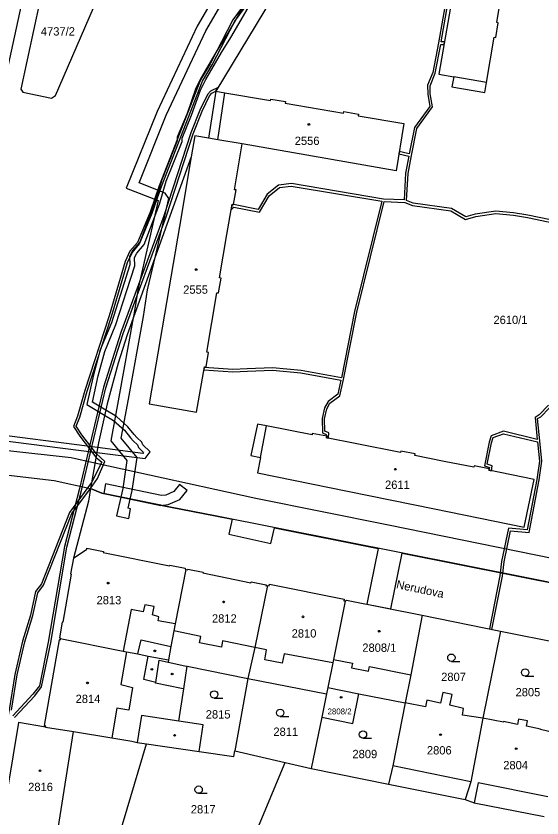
# Model space of a CAD drawing. Extents: x -756746 to -753363, y -1166406 to -1161727.
# Drawn here: x -755851.9 to -755744.5, y -1164987.5 to -1164823.5 of the extents above; entities that cross this region are included whole.
import ezdxf

# ---------------------------------------------------------------- set-up
doc = ezdxf.new("R2010")
doc.units = 0
for name, color, linetype in [('Hranice parcel', 7, 'Continuous'), ('Parcelní čísla', 7, 'Continuous'), ('Pop  PČ popisy', 7, 'Continuous'), ('Vnitřní kresba', 7, 'Continuous'), ('Věcná břemena k části', 7, 'Continuous'), ('Značky budov', 7, 'Continuous'), ('Značky kultur', 7, 'Continuous')]:
    doc.layers.add(name, color=color, linetype=linetype)

msp = doc.modelspace()

# ---------------------------------------------------------------- linework, layer by layer
at = {"layer": 'Hranice parcel'}
for p, q in [((-755786.78, -1164798.6), (-755811.11, -1164838.85)), ((-755811.11, -1164838.85), (-755812.59, -1164848.46)), ((-755768.95, -1164946.06), (-755752.98, -1164949.3)), ((-755752.98, -1164949.3), (-755756.53, -1164967.12)), ((-755752.98, -1164949.3), (-755737.19, -1164952.48)), ((-755817, -1164956.48), (-755804.55, -1164959)), ((-755804.55, -1164959), (-755807.24, -1164973.75)), ((-755804.55, -1164959), (-755788.48, -1164962.12)), ((-755788.21, -1164960.82), (-755788.48, -1164962.12)), ((-755788.21, -1164960.82), (-755781.92, -1164962.11)), ((-755788.48, -1164962.12), (-755789.45, -1164966.89)), ((-755781.92, -1164962.11), (-755772.4, -1164963.93)), ((-755789.45, -1164966.89), (-755791.6, -1164977.41)), ((-755831.04, -1164991.62), (-755825.3, -1164972.33)), ((-755825.3, -1164972.33), (-755814.5, -1164973.9)), ((-755807.24, -1164973.75), (-755796.95, -1164976.18)), ((-755804.39, -1164994.04), (-755796.95, -1164976.18)), ((-755796.95, -1164976.18), (-755791.6, -1164977.41)), ((-755791.6, -1164977.41), (-755775.81, -1164980.62)), ((-755775.81, -1164980.62), (-755760.15, -1164983.72))]:
    msp.add_line(p, q, dxfattribs=at)
for points in [[(-755854.42, -1164837.87), (-755841.84, -1164779.73), (-755842.15, -1164778.83)], [(-755750.86, -1164810), (-755751.18, -1164809.95), (-755749.6, -1164800.71), (-755759.3, -1164798.87), (-755762.37, -1164816.91), (-755765.52, -1164835.39), (-755762.51, -1164835.92), (-755762.87, -1164837.96), (-755756.16, -1164839.1), (-755755.83, -1164837.11), (-755754.24, -1164827.82), (-755753.92, -1164827.87), (-755753.41, -1164824.88), (-755753.72, -1164824.83), (-755752.71, -1164818.92), (-755751.7, -1164813), (-755751.38, -1164813.05), (-755750.86, -1164810)], [(-755844.47, -1164808.37), (-755850.96, -1164838.47), (-755850.52, -1164839.05), (-755844.7, -1164840.28), (-755843.86, -1164839.76), (-755836.08, -1164821.84), (-755835.96, -1164821.24), (-755844.47, -1164808.37)], [(-755811.11, -1164838.85), (-755809.25, -1164839.18), (-755799.95, -1164840.79), (-755799.9, -1164840.46), (-755796.86, -1164840.99), (-755796.92, -1164841.31), (-755785.04, -1164843.36), (-755784.99, -1164843.04), (-755781.96, -1164843.56), (-755782.01, -1164843.89), (-755772.72, -1164845.49), (-755774.27, -1164855.16), (-755805.71, -1164849.66)], [(-755812.59, -1164848.46), (-755815.42, -1164847.98), (-755816.16, -1164852.32)], [(-755805.71, -1164849.66), (-755810.71, -1164848.78), (-755812.59, -1164848.46)], [(-755816.16, -1164852.32), (-755818.56, -1164866.52), (-755821.59, -1164884.48), (-755824.7, -1164902.82), (-755815.03, -1164904.51), (-755813.45, -1164895.22), (-755813.12, -1164895.27), (-755812.62, -1164892.28), (-755812.94, -1164892.23), (-755811.91, -1164886.16), (-755810.88, -1164880.07), (-755810.55, -1164880.13), (-755810.04, -1164877.09), (-755810.36, -1164877.04), (-755808.86, -1164868.2), (-755807.8, -1164861.97), (-755807.48, -1164862.02), (-755806.97, -1164859.06), (-755807.3, -1164859.01), (-755805.71, -1164849.66)], [(-755816.16, -1164852.32), (-755829.24, -1164888.69), (-755831.05, -1164894.49), (-755833.32, -1164902.83), (-755835.09, -1164910.79), (-755836.7, -1164920.12)], [(-755766.42, -1164924.26), (-755748.09, -1164928), (-755746.08, -1164918.25), (-755755.34, -1164916.4), (-755755.27, -1164916.08), (-755758.32, -1164915.47), (-755758.38, -1164915.79), (-755764.46, -1164914.58), (-755770.45, -1164913.38), (-755770.39, -1164913.06), (-755773.33, -1164912.47), (-755773.4, -1164912.79), (-755782.3, -1164911.01), (-755788.53, -1164909.77), (-755788.46, -1164909.44), (-755791.4, -1164908.86), (-755791.46, -1164909.18), (-755800.74, -1164907.33), (-755802.58, -1164906.97), (-755803.96, -1164913.35), (-755802.01, -1164913.77), (-755802.63, -1164916.89), (-755784.22, -1164920.64), (-755766.42, -1164924.26)], [(-755836.7, -1164920.12), (-755837.15, -1164922.72), (-755840.22, -1164934.37)], [(-755679.58, -1164952.63), (-755684.76, -1164951), (-755739.09, -1164940.11), (-755747.24, -1164938.48), (-755811.22, -1164925.74), (-755820.37, -1164923.97), (-755834.4, -1164921.09), (-755836.7, -1164920.12)], [(-755840.22, -1164934.37), (-755837.47, -1164932.52), (-755837.44, -1164932.34), (-755834.06, -1164933.03), (-755834.12, -1164933.21), (-755820.58, -1164935.97), (-755820.53, -1164935.78), (-755817.37, -1164936.45), (-755817.41, -1164936.62), (-755817.22, -1164936.66)], [(-755840.22, -1164934.37), (-755840.78, -1164937.6), (-755840.64, -1164937.63), (-755842.35, -1164947.46), (-755842.5, -1164947.43), (-755843.06, -1164950.66), (-755842.91, -1164950.69), (-755842.9, -1164950.81)], [(-755817.22, -1164936.66), (-755819.41, -1164947.78), (-755819.68, -1164949.27), (-755820.33, -1164952.46), (-755820.79, -1164955.2)], [(-755817.22, -1164936.66), (-755816.9, -1164936.73), (-755816.84, -1164936.63), (-755813.72, -1164937.26), (-755813.77, -1164937.37), (-755803.96, -1164939.39), (-755803.91, -1164939.23), (-755800.86, -1164939.85), (-755800.89, -1164940.02), (-755800.54, -1164939.99)], [(-755800.54, -1164939.99), (-755803.11, -1164952.64), (-755804.55, -1164959)], [(-755800.54, -1164939.99), (-755800.23, -1164940.02), (-755800.17, -1164939.7), (-755784.89, -1164942.79), (-755784.99, -1164943.07), (-755784.69, -1164943.18)], [(-755784.69, -1164943.18), (-755787.04, -1164955.07), (-755787.18, -1164955.78), (-755788.21, -1164960.82)], [(-755784.69, -1164943.18), (-755784.64, -1164943.01), (-755784.46, -1164943.05), (-755784.42, -1164942.96), (-755768.95, -1164946.06)], [(-755768.95, -1164946.06), (-755771.3, -1164958.21), (-755772.4, -1164963.93)], [(-755842.9, -1164950.81), (-755842.95, -1164951.12), (-755843.1, -1164951.09), (-755846.16, -1164968.58), (-755845.97, -1164968.61), (-755845.91, -1164968.96)], [(-755842.9, -1164950.81), (-755830.04, -1164953.37), (-755829.38, -1164953.55), (-755827.03, -1164953.97), (-755824.94, -1164954.4), (-755820.79, -1164955.2)], [(-755820.79, -1164955.2), (-755820.86, -1164955.62), (-755817.42, -1164956.38), (-755817, -1164956.48)], [(-755814.5, -1164973.9), (-755813.71, -1164968.46), (-755818.66, -1164967.71), (-755817.68, -1164961.11), (-755817, -1164956.48)], [(-755789.45, -1164966.89), (-755783.14, -1164968.16), (-755781.92, -1164962.11)], [(-755756.53, -1164967.12), (-755760.71, -1164966.47), (-755760.49, -1164965.1), (-755763.32, -1164964.47), (-755762.82, -1164962.26), (-755764.74, -1164961.83), (-755765.23, -1164964.03), (-755768.02, -1164963.4), (-755768.29, -1164964.75), (-755772.4, -1164963.93)], [(-755772.4, -1164963.93), (-755774.93, -1164976.83), (-755775.81, -1164980.62)], [(-755756.53, -1164967.12), (-755759.02, -1164980.09), (-755760.15, -1164983.72)], [(-755740.73, -1164970.36), (-755744.8, -1164969.44), (-755744.78, -1164969.34), (-755747.63, -1164968.76), (-755747.4, -1164967.67), (-755749.26, -1164967.29), (-755749.48, -1164968.38), (-755752.34, -1164967.8), (-755752.35, -1164967.9), (-755756.53, -1164967.12)], [(-755845.91, -1164968.96), (-755851.4, -1164968.01), (-755854.68, -1164987.8)], [(-755845.91, -1164968.96), (-755840.22, -1164969.85), (-755832.36, -1164971.09), (-755828.29, -1164971.79), (-755827.16, -1164972.05), (-755825.3, -1164972.33)], [(-755814.5, -1164973.9), (-755807.46, -1164974.93), (-755807.24, -1164973.75)], [(-755760.15, -1164983.72), (-755758.35, -1164984.4), (-755744.05, -1164987.22)]]:
    msp.add_lwpolyline(points, dxfattribs=at)
at = {"layer": 'Vnitřní kresba'}
for p, q in [((-755755.83, -1164837.11), (-755762.51, -1164835.92)), ((-755810.71, -1164848.78), (-755809.25, -1164839.18)), ((-755802.01, -1164913.77), (-755800.74, -1164907.33)), ((-755825.65, -1164943.89), (-755825.93, -1164945.33)), ((-755823.68, -1164944.27), (-755825.65, -1164943.89)), ((-755824.02, -1164945.99), (-755823.68, -1164944.27)), ((-755828.42, -1164944.84), (-755830.04, -1164953.37)), ((-755825.93, -1164945.33), (-755828.42, -1164944.84)), ((-755822.75, -1164946.34), (-755824.02, -1164945.99)), ((-755822.9, -1164947.17), (-755822.75, -1164946.34)), ((-755819.41, -1164947.78), (-755822.9, -1164947.17)), ((-755814.17, -1164950.41), (-755819.68, -1164949.27)), ((-755827.03, -1164953.97), (-755826.38, -1164951.05)), ((-755826.38, -1164951.05), (-755820.33, -1164952.46)), ((-755814.42, -1164951.68), (-755814.17, -1164950.41)), ((-755809.98, -1164952.55), (-755814.42, -1164951.68)), ((-755809.73, -1164951.27), (-755809.98, -1164952.55)), ((-755803.11, -1164952.64), (-755809.73, -1164951.27)), ((-755800.74, -1164953.11), (-755803.11, -1164952.64)), ((-755829.38, -1164953.55), (-755830.51, -1164960.23)), ((-755801.11, -1164955.18), (-755800.74, -1164953.11)), ((-755797.12, -1164953.91), (-755797.59, -1164955.82)), ((-755787.18, -1164955.78), (-755797.12, -1164953.91)), ((-755825.8, -1164959.22), (-755824.94, -1164954.4)), ((-755823.39, -1164959.81), (-755822.71, -1164955.21)), ((-755822.71, -1164955.21), (-755820.86, -1164955.62)), ((-755797.59, -1164955.82), (-755801.11, -1164955.18)), ((-755787.04, -1164955.07), (-755783.17, -1164955.85)), ((-755783.17, -1164955.85), (-755783.4, -1164956.8)), ((-755783.4, -1164956.8), (-755779.89, -1164957.51)), ((-755779.89, -1164957.51), (-755779.69, -1164956.5)), ((-755779.69, -1164956.5), (-755771.3, -1164958.21)), ((-755823.39, -1164959.81), (-755825.8, -1164959.22)), ((-755830.51, -1164960.23), (-755828.12, -1164960.84)), ((-755828.12, -1164960.84), (-755828.86, -1164965.49)), ((-755823.41, -1164959.96), (-755823.39, -1164959.81)), ((-755818.14, -1164961.01), (-755823.41, -1164959.96)), ((-755817.68, -1164961.11), (-755818.14, -1164961.01)), ((-755831.34, -1164965.06), (-755832.36, -1164971.09)), ((-755828.86, -1164965.49), (-755831.34, -1164965.06)), ((-755826.31, -1164966.55), (-755827.16, -1164972.05)), ((-755818.66, -1164967.71), (-755826.31, -1164966.55)), ((-755843.33, -1164989.64), (-755840.22, -1164969.85)), ((-755759.02, -1164980.09), (-755774.93, -1164976.83)), ((-755757.5, -1164980.34), (-755758.35, -1164984.4)), ((-755743.28, -1164983.2), (-755757.5, -1164980.34))]:
    msp.add_line(p, q, dxfattribs=at)
at = {"layer": 'Věcná břemena k části'}
for points in [[(-755793.04, -1164788.07), (-755814.91, -1164825.57), (-755823.09, -1164842.99), (-755829.4, -1164858.7), (-755822.86, -1164861.22), (-755827.01, -1164879.13), (-755827.89, -1164884.63), (-755828, -1164885.24), (-755830.92, -1164901.46), (-755832.59, -1164910.37), (-755829.28, -1164914.39), (-755830.14, -1164920.13), (-755830.54, -1164921.88), (-755831.43, -1164925.72), (-755828.92, -1164926.24)], [(-755828.92, -1164926.24), (-755828.52, -1164924.28), (-755829.03, -1164924.18), (-755828.59, -1164922.28), (-755828.18, -1164920.51), (-755827.18, -1164913.81), (-755830.45, -1164909.83), (-755828.96, -1164901.82), (-755825.91, -1164884.97), (-755825.05, -1164879.51), (-755823.45, -1164872.58), (-755820.72, -1164860.8), (-755821.49, -1164859.69), (-755826.8, -1164857.58), (-755821.25, -1164843.79), (-755813.13, -1164826.51), (-755791.77, -1164789.86)], [(-755760.29, -1164798.62), (-755765.63, -1164828.99), (-755766.77, -1164835.06), (-755767.85, -1164837.65), (-755767.81, -1164839.47), (-755767.37, -1164841.97), (-755770.52, -1164846.29), (-755771.58, -1164851.67), (-755773.63, -1164851.18), (-755773.71, -1164851.68), (-755771.67, -1164852.16), (-755772.33, -1164855.65), (-755772.65, -1164861.11), (-755776.86, -1164860.92), (-755795.67, -1164857.77), (-755798.31, -1164858.05), (-755800.62, -1164859.91), (-755802.43, -1164863.06), (-755807.48, -1164862.02), (-755807.85, -1164862.29), (-755807.96, -1164862.92), (-755807.87, -1164863.01), (-755807.42, -1164862.56), (-755802.17, -1164863.62), (-755800.24, -1164860.25), (-755798.11, -1164858.53), (-755795.69, -1164858.27), (-755777.2, -1164861.37), (-755782.8, -1164883.94), (-755785.44, -1164897.49), (-755793.68, -1164895.98), (-755799.53, -1164895.41), (-755804.69, -1164895.62), (-755807.66, -1164895.79), (-755813.47, -1164895.37), (-755813.56, -1164895.86), (-755807.66, -1164896.29), (-755804.67, -1164896.12), (-755799.55, -1164895.91), (-755793.74, -1164896.48), (-755785.54, -1164897.98), (-755786.2, -1164900.86), (-755788.17, -1164902.34), (-755788.91, -1164903.65), (-755789.38, -1164905.83), (-755789.32, -1164908.75), (-755788.55, -1164909.07), (-755788.46, -1164909.44), (-755788.53, -1164909.77), (-755788.07, -1164909.86), (-755788.05, -1164908.75), (-755788.82, -1164908.41), (-755788.88, -1164905.87), (-755788.43, -1164903.83), (-755787.79, -1164902.68), (-755785.76, -1164901.14), (-755785, -1164897.83), (-755782.32, -1164884.04), (-755776.7, -1164861.43), (-755772.46, -1164861.62), (-755770.94, -1164862.24), (-755763.1, -1164863.36), (-755760.11, -1164865.13), (-755757.98, -1164864.47), (-755753.91, -1164863.87), (-755750.32, -1164864.22), (-755747.45, -1164864.72), (-755736.03, -1164867.06)], [(-755760.05, -1164864.59), (-755762.94, -1164862.88), (-755770.8, -1164861.76), (-755772.15, -1164861.21), (-755771.83, -1164855.71), (-755771.13, -1164852.02), (-755770.06, -1164846.49), (-755766.85, -1164842.09), (-755767.31, -1164839.43), (-755767.35, -1164837.75), (-755766.29, -1164835.2), (-755765.17, -1164829.28), (-755764.48, -1164829.28), (-755764.39, -1164828.78), (-755765.08, -1164828.78), (-755759.81, -1164798.74)], [(-755803.44, -1164817.95), (-755808.88, -1164827.35), (-755810.83, -1164830.44), (-755813.26, -1164834.69), (-755814.05, -1164835.99), (-755815.19, -1164838.23), (-755816.99, -1164843.4), (-755819.04, -1164848.27), (-755818.99, -1164849), (-755822.17, -1164856.96), (-755823.58, -1164861.65), (-755826.61, -1164869.71), (-755828.11, -1164871.42), (-755828.72, -1164872.69), (-755828.69, -1164874.41), (-755830.28, -1164879.36), (-755832.45, -1164886.23), (-755834.76, -1164891.76), (-755836.1, -1164896.86), (-755837.46, -1164902.94), (-755833.83, -1164905.13), (-755832.01, -1164906.23), (-755829.8, -1164908.17), (-755828.56, -1164909.77), (-755827.98, -1164910.37), (-755827.11, -1164911.22), (-755826.91, -1164911.74), (-755825.87, -1164912.75), (-755826.02, -1164912.94), (-755835.26, -1164911.76), (-755859.67, -1164908.63)], [(-755859.54, -1164909.66), (-755835.43, -1164912.74), (-755825.58, -1164914), (-755824.53, -1164912.65), (-755826.05, -1164911.18), (-755826.25, -1164910.66), (-755827.26, -1164909.67), (-755827.8, -1164909.11), (-755829.06, -1164907.49), (-755831.41, -1164905.42), (-755833.6, -1164904.1), (-755836.32, -1164902.46), (-755835.12, -1164897.1), (-755833.8, -1164892.08), (-755831.51, -1164886.57), (-755829.32, -1164879.66), (-755827.69, -1164874.55), (-755827.72, -1164872.91), (-755827.27, -1164871.98), (-755825.73, -1164870.23), (-755822.64, -1164861.97), (-755821.23, -1164857.28), (-755817.97, -1164849.16), (-755818.02, -1164848.44), (-755816.05, -1164843.76), (-755814.27, -1164838.63), (-755813.17, -1164836.47), (-755812.4, -1164835.19), (-755809.97, -1164830.96), (-755808.02, -1164827.87), (-755802.58, -1164818.47)], [(-755852.86, -1164965.48), (-755851.69, -1164958.26), (-755850.11, -1164951.49), (-755848.52, -1164946.13), (-755847.5, -1164941.44), (-755846.31, -1164939.87), (-755840.54, -1164925.25), (-755836.7, -1164920.12), (-755835.26, -1164918.05), (-755833.81, -1164914.59), (-755835.48, -1164913.04), (-755838.51, -1164909.16), (-755839.64, -1164907.37), (-755838.88, -1164905.51), (-755837.39, -1164900.22), (-755832.43, -1164884.95), (-755829.16, -1164873.87), (-755828.23, -1164871.89), (-755826.69, -1164870.08), (-755824.09, -1164863.8), (-755822.22, -1164858.37), (-755813.83, -1164836.78), (-755811.83, -1164833.49), (-755807.21, -1164824.53), (-755805.3, -1164821.94)], [(-755805.72, -1164821.66), (-755807.64, -1164824.27), (-755812.27, -1164833.25), (-755814.27, -1164836.56), (-755822.7, -1164858.21), (-755824.55, -1164863.62), (-755827.13, -1164869.82)], [(-755805.72, -1164821.66), (-755807.64, -1164824.27), (-755812.27, -1164833.25), (-755814.27, -1164836.56), (-755822.7, -1164858.21)], [(-755811.83, -1164833.49), (-755807.21, -1164824.53), (-755805.3, -1164821.94)], [(-755852.86, -1164965.48), (-755851.69, -1164958.26), (-755850.11, -1164951.49), (-755848.52, -1164946.13), (-755847.5, -1164941.44), (-755846.31, -1164939.87), (-755840.54, -1164925.25), (-755836.7, -1164920.12), (-755835.26, -1164918.05), (-755833.81, -1164914.59), (-755835.48, -1164913.04), (-755838.51, -1164909.16), (-755839.64, -1164907.37), (-755838.88, -1164905.51), (-755837.39, -1164900.22), (-755832.43, -1164884.95), (-755829.16, -1164873.87), (-755828.23, -1164871.89), (-755826.69, -1164870.08), (-755824.09, -1164863.8), (-755822.22, -1164858.37), (-755813.83, -1164836.78), (-755811.83, -1164833.49)], [(-755852.22, -1164966.94), (-755848.1, -1164962.5), (-755846.71, -1164960.69), (-755844.85, -1164951.64), (-755841.58, -1164932.12), (-755838.48, -1164920.23), (-755833.58, -1164899.53), (-755830.03, -1164888.4), (-755821.26, -1164864.53), (-755815.74, -1164847.55), (-755813.91, -1164842.95), (-755812.42, -1164839.84), (-755811.92, -1164839.27), (-755811.11, -1164838.85), (-755810.65, -1164838.08), (-755812.22, -1164838.87), (-755812.84, -1164839.56), (-755814.37, -1164842.75), (-755816.22, -1164847.37), (-755821.74, -1164864.37), (-755830.51, -1164888.24), (-755834.06, -1164899.39), (-755838.96, -1164920.11), (-755842.06, -1164932.02), (-755845.35, -1164951.54), (-755847.17, -1164960.47), (-755848.48, -1164962.18), (-755852.6, -1164966.62)], [(-755822.7, -1164858.21), (-755824.55, -1164863.62), (-755827.13, -1164869.82), (-755828.65, -1164871.61), (-755829.62, -1164873.69), (-755832.91, -1164884.81), (-755837.87, -1164900.08), (-755839.36, -1164905.35), (-755840.2, -1164907.42), (-755838.92, -1164909.44), (-755835.6, -1164913.73), (-755834.41, -1164914.73), (-755836.49, -1164918.88), (-755840.98, -1164925.01), (-755846.75, -1164939.63), (-755847.96, -1164941.22), (-755849, -1164946.01), (-755850.59, -1164951.37), (-755852.18, -1164958.16), (-755853.36, -1164965.4), (-755855.22, -1164975.08), (-755859.48, -1164999.59)], [(-755735.45, -1164866.66), (-755747.35, -1164864.22), (-755750.26, -1164863.72), (-755753.93, -1164863.37), (-755758.1, -1164863.99), (-755760.05, -1164864.59)], [(-755827.13, -1164869.82), (-755828.65, -1164871.61), (-755829.62, -1164873.69), (-755832.91, -1164884.81), (-755837.87, -1164900.08), (-755839.36, -1164905.35), (-755840.2, -1164907.42), (-755838.92, -1164909.44), (-755835.6, -1164913.73), (-755834.41, -1164914.73), (-755836.49, -1164918.88), (-755840.98, -1164925.01), (-755846.75, -1164939.63), (-755847.96, -1164941.22), (-755849, -1164946.01), (-755850.59, -1164951.37), (-755852.18, -1164958.16), (-755853.36, -1164965.4), (-755855.22, -1164975.08), (-755859.48, -1164999.59)], [(-755940.14, -1164903.47), (-755898.3, -1164910.96), (-755898.87, -1164914.22), (-755890.09, -1164915.75), (-755889.51, -1164912.48), (-755872.66, -1164915.16), (-755867.43, -1164915.77), (-755844.15, -1164918.5), (-755836.7, -1164920.12), (-755834.4, -1164921.09), (-755820.37, -1164923.97), (-755811.22, -1164925.74), (-755807.79, -1164926.42), (-755808.47, -1164929.45), (-755799.84, -1164931.4), (-755799.12, -1164928.15), (-755777.92, -1164932.37), (-755780.27, -1164943.79), (-755775.37, -1164944.77), (-755773.02, -1164933.35), (-755739.09, -1164940.11)], [(-755743.17, -1164903.08), (-755745.04, -1164905.06), (-755745.88, -1164905.58), (-755745.47, -1164910.08), (-755752.33, -1164908.42), (-755754.85, -1164909.33), (-755755.29, -1164910.63), (-755756.23, -1164915.47), (-755755.21, -1164915.81), (-755755.27, -1164916.08), (-755755.34, -1164916.4), (-755754.82, -1164916.5), (-755754.65, -1164915.47), (-755755.65, -1164915.13), (-755754.81, -1164910.75), (-755754.45, -1164909.71), (-755752.31, -1164908.94), (-755745.42, -1164910.6)], [(-755665.18, -1164956.9), (-755663.4, -1164952.13), (-755676.3, -1164947.03), (-755730.67, -1164936.84), (-755775.8, -1164927.6), (-755802.91, -1164922.16), (-755835.81, -1164914.94), (-755840.7, -1164913.87), (-755866.63, -1164910.96), (-755897.18, -1164905.9), (-755900.96, -1164905.31), (-755911.3, -1164903.53)], [(-755745.42, -1164910.6), (-755745, -1164914.53), (-755745.52, -1164918.28), (-755747.51, -1164928.58), (-755751.29, -1164928.21), (-755752.71, -1164935.07), (-755753.07, -1164938), (-755755.18, -1164948.85), (-755754.69, -1164948.95), (-755752.57, -1164938.08), (-755752.21, -1164935.15), (-755750.89, -1164928.75), (-755747.11, -1164929.12), (-755745.02, -1164918.36), (-755744.5, -1164914.53), (-755744.94, -1164910.38), (-755745.36, -1164905.84), (-755744.72, -1164905.46), (-755743.03, -1164903.66)]]:
    msp.add_lwpolyline(points, dxfattribs=at)
msp.add_lwpolyline([(-755834.02, -1164921.17), (-755822.33, -1164923.57), (-755820.84, -1164923.43), (-755818.46, -1164922.34), (-755817, -1164920.56), (-755818.55, -1164919.29), (-755819.72, -1164920.72), (-755821.36, -1164921.47), (-755822.22, -1164921.55), (-755833.67, -1164919.2)], close=True, dxfattribs=at)
at = {"layer": 'Značky budov'}
for centre in [(-755792.09, -1164845.66), (-755815.12, -1164875.35), (-755774.44, -1164916.19), (-755833.1, -1164939.48), (-755809.52, -1164943.31), (-755793.31, -1164946.37), (-755777.73, -1164949.31), (-755823.57, -1164953.34), (-755824.18, -1164957.12), (-755820.03, -1164958.07), (-755837.33, -1164959.89), (-755785.52, -1164962.83), (-755819.53, -1164970.61), (-755765.2, -1164970.47), (-755749.73, -1164973.33), (-755847.03, -1164977.86)]:
    msp.add_circle(centre, 0.175, dxfattribs=at)
at = {"layer": 'Značky kultur'}
for p, q in [((-755762.99, -1164955.48), (-755761.24, -1164955.48)), ((-755747.92, -1164958.5), (-755746.17, -1164958.5)), ((-755811.45, -1164962.99), (-755809.7, -1164962.99)), ((-755797.96, -1164966.75), (-755796.21, -1164966.75)), ((-755781.05, -1164971.2), (-755779.3, -1164971.2)), ((-755814.62, -1164982.47), (-755812.87, -1164982.47))]:
    msp.add_line(p, q, dxfattribs=at)
for centre in [(-755762.99, -1164954.73), (-755747.92, -1164957.75), (-755811.45, -1164962.24), (-755797.96, -1164966), (-755781.05, -1164970.45), (-755814.62, -1164981.72)]:
    msp.add_circle(centre, 0.75, dxfattribs=at)

# ---------------------------------------------------------------- texts
at = {"layer": 'Parcelní čísla'}
for s, height, p in [('4737/2', 1.7, (-755846.86, -1164827.48)), ('2556', 1.7, (-755794.99, -1164849.86)), ('2555', 1.7, (-755817.78, -1164880.29)), ('2610/1', 1.7, (-755754.39, -1164886.49)), ('2611', 1.7, (-755776.54, -1164920.2)), ('2813', 1.7, (-755835.48, -1164943.81)), ('2812', 1.7, (-755811.9, -1164947.55)), ('2810', 1.7, (-755795.62, -1164950.61)), ('2808/1', 1.7, (-755781.18, -1164953.53)), ('2807', 1.7, (-755765.07, -1164959.5)), ('2805', 1.7, (-755749.87, -1164962.63)), ('2814', 1.7, (-755839.76, -1164964)), ('2815', 1.7, (-755813.17, -1164967.17)), ('2808/2', 1.2, (-755788.28, -1164966.32)), ('2811', 1.7, (-755799.35, -1164970.72)), ('2809', 1.7, (-755783.2, -1164975.28)), ('2806', 1.7, (-755767.98, -1164974.52)), ('2804', 1.7, (-755752.38, -1164977.55)), ('2816', 1.7, (-755849.45, -1164982.01)), ('2817', 1.7, (-755816.22, -1164986.58))]:
    msp.add_text(s, height=height, dxfattribs=at).set_placement(p)
at = {"layer": 'Pop  PČ popisy'}
msp.add_text('Nerudova', height=1.7, rotation=348, dxfattribs=at).set_placement((-755774.35, -1164940.49))

doc.saveas('drawing.dxf')
